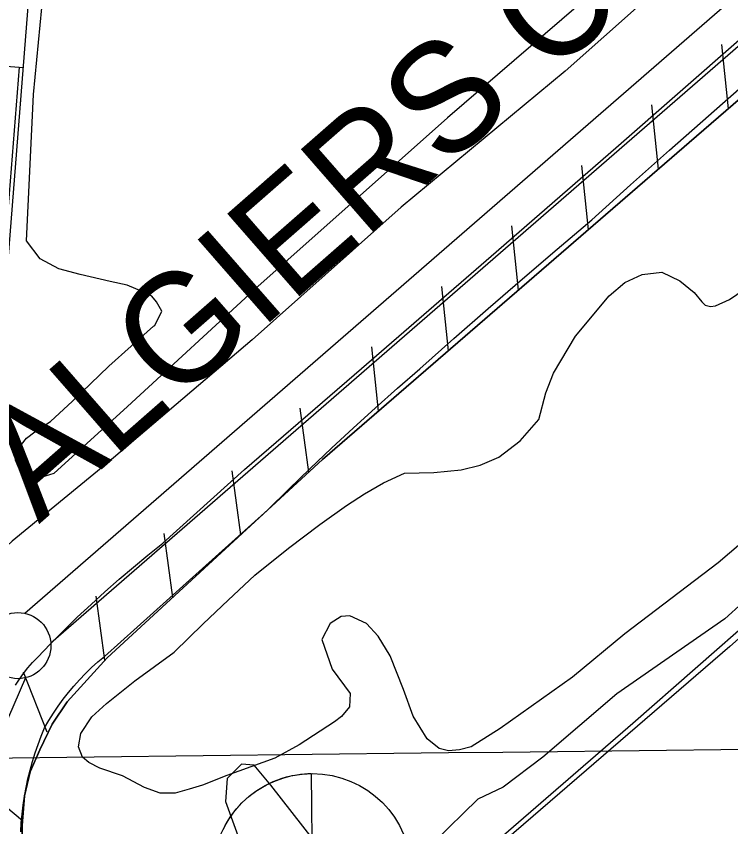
# Model space of a CAD drawing. Extents: x 3704301 to 3742427, y 506229 to 532009.
# Drawn here: x 3712214 to 3712754, y 517698 to 518312 of the extents above; entities that cross this region are included whole.
import ezdxf

# ---------------------------------------------------------------- set-up
doc = ezdxf.new("R2010")
doc.units = 0
for name, color, linetype in [('V-FLOD-BASE', 7, 'Continuous'), ('V-GRID-MAJR', 7, 'Continuous'), ('V-LEVE-TOET', 7, 'Continuous'), ('V-RIVR-EDGE', 7, 'Continuous'), ('V-RIVR-GAGE', 7, 'Continuous'), ('V-RIVR-IDEN', 7, 'Continuous'), ('V-ROAD-CNTR', 7, 'Continuous'), ('V-RRAP-FSHR', 7, 'Continuous'), ('V-SITE-VEGE', 7, 'Continuous'), ('V-SURV-LINE', 7, 'Continuous'), ('V-TRAN-LOCK', 7, 'Continuous')]:
    doc.layers.add(name, color=color, linetype=linetype)

msp = doc.modelspace()

# ---------------------------------------------------------------- linework, layer by layer
at = {"layer": 'V-FLOD-BASE'}
msp.add_lwpolyline([(3712213.06, 517805.59), (3712216.02, 517810.07), (3712219.16, 517814.42), (3712222.49, 517818.64), (3712225.99, 517822.71), (3712229.66, 517826.63), (3712239.55, 517836.89), (3712249.62, 517846.98), (3712259.84, 517856.91), (3712270.23, 517866.67), (3712280.77, 517876.27), (3712291.47, 517885.69), (3712302.32, 517894.93), (3712313.32, 517904), (3712324.46, 517912.89), (3712386.25, 517968.81), (3712474.93, 518045.13), (3712573.04, 518129.97), (3712667.39, 518211.97), (3712762.67, 518295.39), (3712875.88, 518391.61)], dxfattribs=at)
at = {"layer": 'V-GRID-MAJR'}
msp.add_spline([(3708498.53, 517706.7), (3713778.1, 517769.29), (3719057.66, 517832.65), (3724337.21, 517896.77), (3729616.75, 517961.66), (3734896.28, 518027.32), (3740175.8, 518093.74), (3740175.81, 518093.74)], degree=3, dxfattribs=at)
at = {"layer": 'V-LEVE-TOET'}
for points in [[(3712748.3, 518376.18), (3712628.96, 518270.02), (3712504.89, 518167.15), (3712392.16, 518066.67), (3712282.25, 517973.29), (3712210.54, 517914.5), (3712199.22, 517904.08), (3712178.47, 517881.81), (3712153.96, 517853.87), (3712144.54, 517840.14), (3712133.25, 517817.42), (3712130.12, 517810.9), (3712127.19, 517804.29), (3712124.46, 517797.59), (3712121.93, 517790.81), (3712119.61, 517783.96), (3712117.5, 517777.04), (3712115.61, 517770.07), (3712113.92, 517763.03), (3712112.45, 517755.95)], [(3712217.03, 517694.64), (3712217.42, 517701.39), (3712218.02, 517708.13), (3712218.82, 517714.85), (3712219.83, 517721.53), (3712221.04, 517728.19), (3712222.45, 517734.81), (3712224.06, 517741.38), (3712225.88, 517747.9), (3712227.88, 517754.36), (3712230.09, 517760.75), (3712232.49, 517767.08), (3712235.08, 517773.33), (3712238.31, 517778.9), (3712241.73, 517784.36), (3712245.34, 517789.7), (3712249.13, 517794.91), (3712253.09, 517799.98), (3712257.23, 517804.92), (3712261.54, 517809.71), (3712266, 517814.36), (3712270.63, 517818.84), (3712275.4, 517823.16), (3712280.33, 517827.32), (3712403.9, 517938.22), (3712419.89, 517953.94), (3712436.03, 517969.5), (3712452.33, 517984.89), (3712468.77, 518000.13), (3712485.36, 518015.2), (3712502.1, 518030.11), (3712518.98, 518044.85), (3712544.76, 518067.71), (3712570.67, 518090.42), (3712596.71, 518112.99), (3712622.88, 518135.4), (3712649.17, 518157.66), (3712678.48, 518183.98), (3712707.9, 518210.17), (3712737.43, 518236.24), (3712767.07, 518262.18)]]:
    msp.add_lwpolyline(points, dxfattribs=at)
at = {"layer": 'V-RIVR-EDGE'}
for points in [[(3712816.71, 517916.35), (3712749.92, 517855.88), (3712668.14, 517799.05), (3712612.19, 517751.17), (3712582.12, 517728.43), (3712562.88, 517719.47), (3712529.79, 517687.13)], [(3712438.54, 517688.56), (3712406.23, 517730.06), (3712393.66, 517745.1), (3712384.05, 517745.73), (3712373.22, 517734.95), (3712371.98, 517717.54), (3712384.5, 517682.69)]]:
    msp.add_lwpolyline(points, dxfattribs=at)
at = {"layer": 'V-RIVR-GAGE'}
msp.add_lwpolyline([(3712370.22, 517696.54), (3712371.61, 517699.26), (3712372.93, 517701.61), (3712374.3, 517703.86), (3712376.66, 517707.36), (3712378.33, 517709.61), (3712380.52, 517712.31), (3712382.63, 517714.69), (3712384.45, 517716.58), (3712387.18, 517719.2), (3712389.5, 517721.22), (3712391.93, 517723.18), (3712395.02, 517725.43), (3712397.37, 517726.99), (3712399.94, 517728.56), (3712402.9, 517730.19), (3712405.52, 517731.5), (3712408.1, 517732.66), (3712411.71, 517734.1), (3712414.94, 517735.21), (3712418.1, 517736.14), (3712421.35, 517736.94), (3712424.74, 517737.61), (3712428.78, 517738.21), (3712431.77, 517738.5), (3712434.31, 517738.66), (3712436.75, 517738.73), (3712437.67, 517663.73)], dxfattribs=at)
msp.add_circle((3712437.67, 517663.73), 75, dxfattribs=at)
at = {"layer": 'V-ROAD-CNTR'}
msp.add_line((3712189.09, 518275.15), (3712218.99, 518272.78), dxfattribs=at)
for points in [[(3711982.49, 517730.41), (3712146.31, 517875.28), (3712166.61, 517902.01), (3712181.66, 517928.33), (3712189.28, 517950.76), (3712194.88, 517974.06), (3712196.76, 517996.03), (3712198.01, 518016.94), (3712204.1, 518085.2), (3712229.79, 518408.77)], [(3712206.11, 518148.4), (3712216, 518273.01)]]:
    msp.add_lwpolyline(points, dxfattribs=at)
at = {"layer": 'V-RRAP-FSHR'}
for p, q in [((3712752.58, 518241.6), (3712747.62, 518290.18)), ((3712699.61, 518195.84), (3712694.66, 518244.42)), ((3712646.63, 518150.09), (3712641.68, 518198.67)), ((3712593.66, 518104.33), (3712588.71, 518152.91)), ((3712540.68, 518058.58), (3712535.73, 518107.16)), ((3712487.7, 518012.82), (3712482.75, 518061.4)), ((3712435.03, 517966.73), (3712428.52, 518015.13)), ((3712383.54, 517919.3), (3712377.04, 517967.7)), ((3712332.06, 517871.87), (3712325.56, 517920.27)), ((3712280.58, 517824.44), (3712274.08, 517872.84)), ((3712236.9, 517769.97), (3712219.05, 517815.42)), ((3712218.39, 517703.02), (3712180.82, 517734.21))]:
    msp.add_line(p, q, dxfattribs=at)
for points in [[(3712338.7, 517559.33), (3712311.45, 517564), (3712291.42, 517568.06), (3712270.01, 517575.82), (3712255.89, 517589.45), (3712244.97, 517605.27), (3712231.4, 517635.98), (3712220.99, 517656.96), (3712218.86, 517672.1), (3712217.8, 517682.51), (3712218.08, 517699.35), (3712219.93, 517721.82), (3712224.17, 517740.02), (3712231.45, 517756.78), (3712240.92, 517776.03), (3712252.09, 517792.87), (3712282.45, 517826.16), (3712445.39, 517976.28), (3712728.44, 518220.74), (3713145.32, 518580.93)], [(3712229.15, 517751.49), (3712231.45, 517756.78), (3712240.92, 517776.03), (3712252.09, 517792.87), (3712282.45, 517826.16), (3712445.39, 517976.28), (3712728.44, 518220.74), (3713145.32, 518580.93)], [(3712952.25, 518414.11), (3712728.44, 518220.74), (3712445.39, 517976.28), (3712282.45, 517826.16), (3712252.09, 517792.87), (3712240.92, 517776.03), (3712231.45, 517756.78), (3712224.17, 517740.02), (3712219.93, 517721.82), (3712218.08, 517699.35), (3712217.8, 517682.51), (3712218.86, 517672.1), (3712220.99, 517656.96), (3712231.4, 517635.98), (3712244.97, 517605.27), (3712255.89, 517589.45), (3712270.01, 517575.82), (3712291.42, 517568.06), (3712311.45, 517564), (3712338.7, 517559.33)], [(3712949.08, 518411.38), (3712728.44, 518220.74), (3712445.39, 517976.28), (3712282.45, 517826.16), (3712252.09, 517792.87), (3712240.92, 517776.03), (3712231.45, 517756.78), (3712229.15, 517751.49)]]:
    msp.add_lwpolyline(points, dxfattribs=at)
at = {"layer": 'V-SITE-VEGE'}
for points in [[(3712317.38, 518077.16), (3712318.57, 518077.75), (3712323.9, 518088.47), (3712319.71, 518095.6), (3712316.14, 518099.75), (3712308.99, 518103.3), (3712297.68, 518108.03), (3712284.59, 518110.98), (3712261.98, 518116.27), (3712245.92, 518120.4), (3712231.63, 518128.09), (3712221.48, 518141.75), (3712226.57, 518252.37), (3712239.34, 518383.82)], [(3712677.09, 518352.75), (3712540, 518234.68), (3712396.4, 518107.08), (3712297.9, 518016.46), (3712242.12, 517965.78), (3712229.05, 517961.58), (3712223.1, 517961.57), (3712217.75, 517964.53), (3712212.96, 517975.82), (3712214.72, 517984.14)], [(3712333.04, 517830.46), (3712354.98, 517851.92), (3712373.97, 517869.8), (3712394.14, 517888.88), (3712419.67, 517909.16), (3712443.41, 517927.06), (3712463.6, 517941.38), (3712477.25, 517950.33), (3712491.5, 517958.69), (3712507.54, 517965.86), (3712529.54, 517966.51), (3712550.35, 517968.34), (3712564.61, 517971.94), (3712578.87, 517977.93), (3712594.9, 517990.45), (3712609.13, 518006.54), (3712614.43, 518026.77), (3712620.35, 518041.65), (3712636.93, 518069.64), (3712662.43, 518100.03), (3712674.29, 518110.17), (3712687.36, 518116.15), (3712702.23, 518117.97), (3712715.92, 518111.46), (3712726.64, 518102.56), (3712732.61, 518095.44), (3712734.99, 518093.07), (3712739.16, 518091.89), (3712742.72, 518092.49), (3712753.42, 518097.28), (3712770.04, 518108.61)], [(3712214.72, 517984.14), (3712221.25, 517992.49), (3712227.78, 517997.26), (3712239.65, 518005.02), (3712256.27, 518020.52), (3712283.56, 518046.75), (3712317.38, 518077.16)], [(3712785.92, 517933.23), (3712744.97, 517898.04), (3712674.33, 517844.36), (3712634.57, 517811.55), (3712579.95, 517772.77), (3712557.98, 517759.04), (3712549.07, 517756.64), (3712540.75, 517756.03), (3712533.61, 517757.79), (3712524.67, 517764.91), (3712513.93, 517782.13), (3712506.74, 517802.33), (3712496.57, 517827.88), (3712487.62, 517842.72), (3712478.68, 517852.21), (3712466.17, 517858.13), (3712459.63, 517857.52), (3712451.32, 517852.15), (3712444.81, 517840.24), (3712452.59, 517817.66), (3712466.31, 517799.26), (3712465.74, 517789.15), (3712459.81, 517782), (3712454.47, 517777.83), (3712427.75, 517760.52), (3712409.34, 517750.36), (3712373.1, 517737.19), (3712354.68, 517730.01), (3712344.58, 517727.02), (3712333.88, 517724.02), (3712322.58, 517723.99), (3712310.68, 517728.12), (3712294.01, 517737), (3712276.75, 517742.91), (3712268.42, 517747.05), (3712263.65, 517751.2), (3712260.66, 517758.93), (3712262.42, 517769.04), (3712270.71, 517781.55), (3712281.99, 517791.69), (3712303.35, 517808.98), (3712333.04, 517830.46)]]:
    msp.add_lwpolyline(points, dxfattribs=at)
at = {"layer": 'V-SURV-LINE'}
for points in [[(3712220.08, 517859.93), (3713304.15, 518800.71)], [(3713323.82, 518778.06), (3712239.75, 517837.28)], [(3712220.59, 517811.21), (3712198.72, 517761.09)]]:
    msp.add_lwpolyline(points, dxfattribs=at)
msp.add_circle((3712214.83, 517835.51), 25, dxfattribs=at)
at = {"layer": 'V-TRAN-LOCK'}
msp.add_lwpolyline([(3712467.66, 517591.59), (3712511.88, 517631.01), (3712589.99, 517698.74), (3712680.23, 517776.87), (3712774.74, 517859.66), (3712867.12, 517939.94), (3712919.55, 517984.38), (3712921.7, 517981.53), (3712856.08, 517925.26), (3712753.72, 517834.95), (3712658.13, 517752.52), (3712557.19, 517665.42), (3712489.07, 517606.65), (3712470.53, 517588.55), (3712467.66, 517591.59)], dxfattribs=at)

# ---------------------------------------------------------------- texts
at = {"layer": 'V-RIVR-IDEN'}
msp.add_text('ALGIERS CANAL', height=82.9998, rotation=41.17937, dxfattribs=at).set_placement((3712230.74, 517927.2))

doc.saveas('drawing.dxf')
